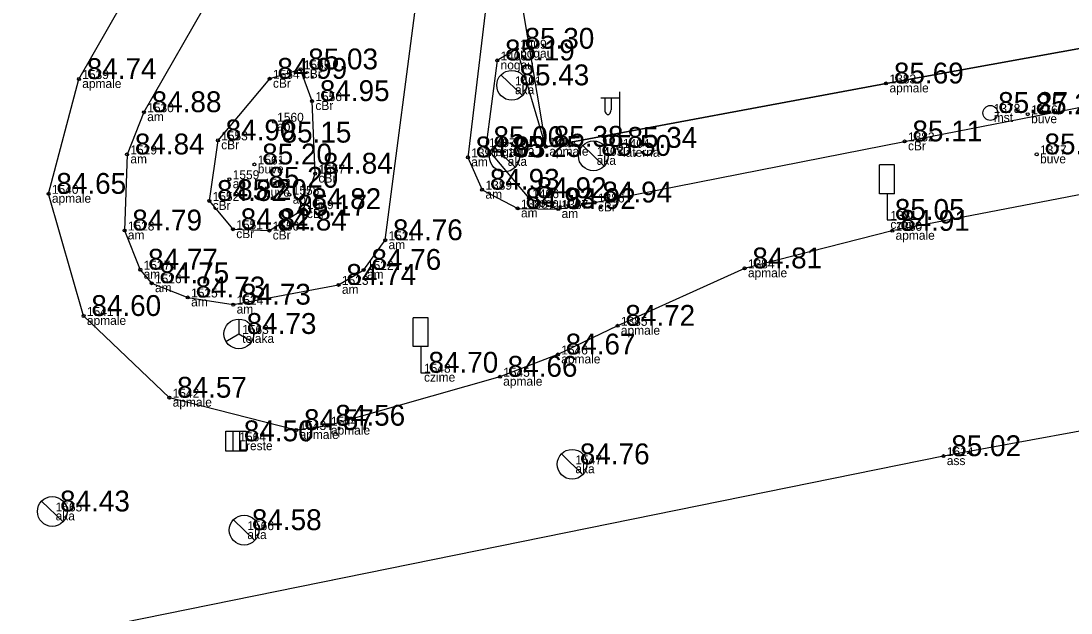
# Model space of a CAD drawing. Extents: x 614911 to 615803, y 262110 to 264311.
# Drawn here: x 615488.94 to 615524.18, y 263484.71 to 263504.59 of the extents above; entities that cross this region are included whole.
import ezdxf

# ---------------------------------------------------------------- set-up
doc = ezdxf.new("R2010")
doc.units = 0
for name, color, linetype in [('Level 12', 7, 'Continuous'), ('Level 14', 7, 'Continuous'), ('Level 16', 7, 'Continuous'), ('Level 31', 7, 'Continuous'), ('Level 37', 7, 'Continuous'), ('Level 44', 7, 'Continuous'), ('Level 48', 7, 'Continuous'), ('Level 49', 7, 'Continuous'), ('Level 53', 7, 'Continuous'), ('Level 54', 7, 'Continuous'), ('Level 57', 7, 'Continuous'), ('Level 58', 7, 'Continuous')]:
    doc.layers.add(name, color=color, linetype=linetype)

msp = doc.modelspace()

# ---------------------------------------------------------------- linework, layer by layer
at = {"layer": 'Level 12'}
for p, q in [((615505.049, 263502.778), (615505.767, 263502.082)), ((615504.806, 263500.372), (615505.524, 263499.676)), ((615507.79, 263500.408), (615508.508, 263499.712)), ((615507.075, 263490.051), (615507.793, 263489.355)), ((615489.635, 263488.468), (615490.353, 263487.772)), ((615496.07, 263487.841), (615496.788, 263487.145))]:
    msp.add_line(p, q, dxfattribs=at)
for centre in [(615505.408, 263502.43), (615505.165, 263500.024), (615508.149, 263500.06), (615507.434, 263489.703), (615489.994, 263488.12), (615496.429, 263487.493)]:
    msp.add_circle(centre, 0.5, dxfattribs=at)
at = {"layer": 'Level 14'}
msp.add_circle((615521.471, 263501.502), 0.25, dxfattribs=at)
at = {"layer": 'Level 16'}
for p, q in [((615518.249, 263499.758), (615517.749, 263499.758)), ((615517.749, 263498.789), (615517.749, 263499.758)), ((615518.249, 263498.789), (615518.249, 263499.758)), ((615518.249, 263498.789), (615517.749, 263498.789)), ((615518.003, 263498.789), (615518.003, 263497.911)), ((615518.003, 263497.911), (615518.318, 263497.911)), ((615502.601, 263494.626), (615502.101, 263494.626)), ((615502.101, 263493.657), (615502.101, 263494.626)), ((615502.601, 263493.657), (615502.601, 263494.626)), ((615502.601, 263493.657), (615502.101, 263493.657)), ((615502.355, 263493.657), (615502.355, 263492.779)), ((615502.355, 263492.779), (615502.67, 263492.779))]:
    msp.add_line(p, q, dxfattribs=at)
at = {"layer": 'Level 31'}
for points in [[(615548.624, 263508.251), (615541.561, 263506.871), (615528.544, 263504.401), (615517.973, 263502.492), (615506.558, 263500.366), (615505.578, 263503.658)], [(615505.578, 263503.658), (615504.924, 263503.264), (615504.536, 263500.353), (615505.989, 263498.641), (615506.971, 263498.275)]]:
    msp.add_lwpolyline(points, dxfattribs=at)
at = {"layer": 'Level 37'}
for points in [[(615505.331, 263507.653), (615504.924, 263507.18), (615504.735, 263506.666), (615503.939, 263500.01), (615504.416, 263498.924), (615505.609, 263498.295), (615506.971, 263498.275), (615508.19, 263498.495), (615518.594, 263500.546), (615529.033, 263502.579), (615542.401, 263505.157), (615548.567, 263506.422), (615549.698, 263507.269), (615549.895, 263508.502), (615549.059, 263513.135)], [(615526.135, 263499.075), (615518.177, 263497.544), (615513.224, 263496.283), (615508.96, 263494.354), (615506.959, 263493.391), (615505.012, 263492.643), (615499.231, 263491), (615498.18, 263490.854), (615493.921, 263491.94), (615491.044, 263494.684), (615489.869, 263498.786), (615490.887, 263502.64), (615493.38, 263507.002), (615495.67, 263509.069), (615498.588, 263509.866), (615502.507, 263509.325), (615505.069, 263508.195), (615505.331, 263507.653), (615506.558, 263500.366), (615517.973, 263502.492), (615528.544, 263504.401)], [(615584.763, 263503.342), (615557.996, 263496.956), (615519.897, 263489.977), (615478.899, 263481.654)]]:
    msp.add_lwpolyline(points, dxfattribs=at)
for points in [[(615498.678, 263507.445), (615496.07, 263506.474), (615495.398, 263505.615), (615493.067, 263501.527), (615492.502, 263500.109), (615492.417, 263497.555), (615492.947, 263496.239), (615493.327, 263495.784), (615494.541, 263495.306), (615496.067, 263495.065), (615499.6, 263495.729), (615500.442, 263496.233), (615501.164, 263497.228), (615502.288, 263505.909), (615502.129, 263506.525), (615501.758, 263507.012)], [(615495.262, 263498.547), (615496.055, 263497.597), (615497.277, 263497.553), (615498.427, 263498.272), (615498.814, 263499.463), (615498.71, 263501.9), (615498.321, 263502.965), (615497.286, 263502.649), (615495.549, 263500.581)]]:
    msp.add_lwpolyline(points, close=True, dxfattribs=at)
at = {"layer": 'Level 44'}
for p, q in [((615509.032, 263500.33), (615509.032, 263502.213)), ((615509.032, 263501.993), (615508.397, 263501.993)), ((615508.532, 263501.993), (615508.532, 263501.601)), ((615508.742, 263501.993), (615508.742, 263501.601))]:
    msp.add_line(p, q, dxfattribs=at)
msp.add_circle((615509.032, 263500.33), 0.09, dxfattribs=at)
msp.add_ellipse((615508.637, 263501.601), major_axis=(0, 0.151), ratio=0.695971, start_param=1.570796, end_param=4.712389, dxfattribs=at)
at = {"layer": 'Level 48'}
for p, q in [((615496.046, 263490.814), (615496.046, 263490.139)), ((615496.271, 263490.814), (615496.271, 263490.139))]:
    msp.add_line(p, q, dxfattribs=at)
msp.add_lwpolyline([(615495.821, 263490.814), (615496.496, 263490.814), (615496.496, 263490.139), (615495.821, 263490.139)], close=True, dxfattribs=at)
at = {"layer": 'Level 49'}
for p, q in [((615496.254, 263494.581), (615496.254, 263494.081)), ((615495.821, 263493.831), (615496.254, 263494.081)), ((615496.254, 263494.081), (615496.687, 263493.831))]:
    msp.add_line(p, q, dxfattribs=at)
msp.add_circle((615496.254, 263494.081), 0.5, dxfattribs=at)
at = {"layer": 'Level 57'}
for centre in [(615505.578, 263503.658), (615504.924, 263503.264), (615498.321, 263502.965), (615490.887, 263502.64), (615497.286, 263502.649), (615517.973, 263502.492), (615498.71, 263501.9), (615493.067, 263501.527), (615522.726, 263501.458), (615497.427, 263501.206), (615495.549, 263500.581), (615506.558, 263500.366), (615518.594, 263500.546), (615492.502, 263500.109), (615504.536, 263500.353), (615523.025, 263500.111), (615496.776, 263499.772), (615503.939, 263500.01), (615498.814, 263499.463), (615495.936, 263499.277), (615496.986, 263498.991), (615489.869, 263498.786), (615497.949, 263498.753), (615504.416, 263498.924), (615505.989, 263498.641), (615495.262, 263498.547), (615498.427, 263498.272), (615505.609, 263498.295), (615506.971, 263498.275), (615508.19, 263498.495), (615492.417, 263497.555), (615496.055, 263497.597), (615497.277, 263497.553), (615501.164, 263497.228), (615518.177, 263497.544), (615492.947, 263496.239), (615500.442, 263496.233), (615513.224, 263496.283), (615493.327, 263495.784), (615499.6, 263495.729), (615494.541, 263495.306), (615496.067, 263495.065), (615491.044, 263494.684), (615508.96, 263494.354), (615506.959, 263493.391), (615505.012, 263492.643), (615493.921, 263491.94), (615498.18, 263490.854), (615499.231, 263491), (615519.897, 263489.977)]:
    msp.add_circle(centre, 0.05, dxfattribs=at)
at = {"layer": 'Level 58'}
for centre in [(615505.578, 263503.658), (615504.924, 263503.264), (615498.321, 263502.965), (615490.887, 263502.64), (615497.286, 263502.649), (615517.973, 263502.492), (615498.71, 263501.9), (615493.067, 263501.527), (615522.726, 263501.458), (615497.427, 263501.206), (615495.549, 263500.581), (615506.558, 263500.366), (615518.594, 263500.546), (615492.502, 263500.109), (615504.536, 263500.353), (615523.025, 263500.111), (615496.776, 263499.772), (615503.939, 263500.01), (615498.814, 263499.463), (615495.936, 263499.277), (615496.986, 263498.991), (615489.869, 263498.786), (615497.949, 263498.753), (615504.416, 263498.924), (615505.989, 263498.641), (615495.262, 263498.547), (615498.427, 263498.272), (615505.609, 263498.295), (615506.971, 263498.275), (615508.19, 263498.495), (615492.417, 263497.555), (615496.055, 263497.597), (615497.277, 263497.553), (615501.164, 263497.228), (615518.177, 263497.544), (615492.947, 263496.239), (615500.442, 263496.233), (615513.224, 263496.283), (615493.327, 263495.784), (615499.6, 263495.729), (615494.541, 263495.306), (615496.067, 263495.065), (615491.044, 263494.684), (615508.96, 263494.354), (615506.959, 263493.391), (615505.012, 263492.643), (615493.921, 263491.94), (615498.18, 263490.854), (615499.231, 263491), (615519.897, 263489.977)]:
    msp.add_circle(centre, 0.05, dxfattribs=at)

# ---------------------------------------------------------------- texts
at = {"layer": 'Level 48'}
msp.add_text(' 84.50', height=0.7, dxfattribs=at).set_placement((615496.159, 263490.476))
at = {"layer": 'Level 49'}
msp.add_text(' 84.73', height=0.7, dxfattribs=at).set_placement((615496.254, 263494.081))
at = {"layer": 'Level 53'}
for s, p in [(' nogau', (615505.578, 263503.358)), (' cBr', (615498.321, 263502.665)), (' nogau', (615504.924, 263502.964)), (' apmale', (615490.887, 263502.34)), (' cBr', (615497.286, 263502.349)), (' aka', (615505.408, 263502.13)), (' apmale', (615517.973, 263502.192)), (' cBr', (615498.71, 263501.6)), (' mst', (615521.471, 263501.202)), (' buve', (615522.726, 263501.158)), (' am', (615493.067, 263501.227)), (' ap', (615497.427, 263500.906)), (' cBr', (615495.549, 263500.281)), (' cBr', (615518.594, 263500.246)), (' nogau', (615504.536, 263500.053)), (' apmale', (615506.558, 263500.066)), (' aka', (615508.149, 263499.76)), (' laterna', (615509.032, 263500.03)), (' buve', (615523.025, 263499.811)), (' am', (615492.502, 263499.809)), (' buve', (615496.776, 263499.472)), (' am', (615503.939, 263499.71)), (' aka', (615505.165, 263499.724)), (' cBr', (615498.814, 263499.163)), (' ap', (615495.936, 263498.977)), (' buve', (615496.986, 263498.691)), (' apmale', (615489.869, 263498.486)), (' ap', (615497.949, 263498.453)), (' am', (615504.416, 263498.624)), (' cBr', (615495.262, 263498.247)), (' nogau', (615505.989, 263498.341)), (' cBr', (615508.19, 263498.195)), (' cBr', (615498.427, 263497.972)), (' am', (615505.609, 263497.995)), (' am', (615506.971, 263497.975)), (' cBr', (615496.055, 263497.297)), (' czime', (615518.003, 263497.611)), (' am', (615492.417, 263497.255)), (' cBr', (615497.277, 263497.253)), (' apmale', (615518.177, 263497.244)), (' am', (615501.164, 263496.928)), (' apmale', (615513.224, 263495.983)), (' am', (615492.947, 263495.939)), (' am', (615500.442, 263495.933)), (' am', (615493.327, 263495.484)), (' am', (615499.6, 263495.429)), (' am', (615494.541, 263495.006)), (' am', (615496.067, 263494.765)), (' apmale', (615491.044, 263494.384)), (' telaka', (615496.254, 263493.781)), (' apmale', (615508.96, 263494.054)), (' apmale', (615506.959, 263493.091)), (' czime', (615502.355, 263492.479)), (' apmale', (615505.012, 263492.343)), (' apmale', (615493.921, 263491.64)), (' apmale', (615499.231, 263490.7)), (' apmale', (615498.18, 263490.554)), (' Lreste', (615496.159, 263490.176)), (' ass', (615519.897, 263489.677)), (' aka', (615507.434, 263489.403)), (' aka', (615489.994, 263487.82)), (' aka', (615496.429, 263487.193))]:
    msp.add_text(s, height=0.3, dxfattribs=at).set_placement(p)
at = {"layer": 'Level 54'}
for s, p in [(' 1409', (615505.578, 263503.658)), (' 1555', (615498.321, 263502.965)), (' 1408', (615504.924, 263503.264)), (' 1539', (615490.887, 263502.64)), (' 1554', (615497.286, 263502.649)), (' 1401', (615505.408, 263502.43)), (' 1383', (615517.973, 263502.492)), (' 1556', (615498.71, 263501.9)), (' 1530', (615493.067, 263501.527)), (' 1560', (615497.427, 263501.206)), (' 1378', (615521.471, 263501.502)), (' 1376', (615522.726, 263501.458)), (' 1553', (615495.549, 263500.581)), (' 1382', (615518.594, 263500.546)), (' 1529', (615492.502, 263500.109)), (' 1407', (615504.536, 263500.353)), (' 1405', (615506.558, 263500.366)), (' 1404', (615509.032, 263500.33)), (' 1377', (615523.025, 263500.111)), (' 1561', (615496.776, 263499.772)), (' 1390', (615503.939, 263500.01)), (' 1402', (615505.165, 263500.024)), (' 1403', (615508.149, 263500.06)), (' 1557', (615498.814, 263499.463)), (' 1559', (615495.936, 263499.277)), (' 1540', (615489.869, 263498.786)), (' 1562', (615496.986, 263498.991)), (' 1558', (615497.949, 263498.753)), (' 1389', (615504.416, 263498.924)), (' 1552', (615495.262, 263498.547)), (' 1406', (615505.989, 263498.641)), (' 1386', (615508.19, 263498.495)), (' 1549', (615498.427, 263498.272)), (' 1388', (615505.609, 263498.295)), (' 1387', (615506.971, 263498.275)), (' 1381', (615518.003, 263497.911)), (' 1528', (615492.417, 263497.555)), (' 1551', (615496.055, 263497.597)), (' 1550', (615497.277, 263497.553)), (' 1380', (615518.177, 263497.544)), (' 1521', (615501.164, 263497.228)), (' 1527', (615492.947, 263496.239)), (' 1522', (615500.442, 263496.233)), (' 1384', (615513.224, 263496.283)), (' 1526', (615493.327, 263495.784)), (' 1523', (615499.6, 263495.729)), (' 1525', (615494.541, 263495.306)), (' 1524', (615496.067, 263495.065)), (' 1541', (615491.044, 263494.684)), (' 1385', (615508.96, 263494.354)), (' 1563', (615496.254, 263494.081)), (' 1546', (615506.959, 263493.391)), (' 1548', (615502.355, 263492.779)), (' 1545', (615505.012, 263492.643)), (' 1542', (615493.921, 263491.94)), (' 1544', (615499.231, 263491)), (' 1543', (615498.18, 263490.854)), (' 1564', (615496.159, 263490.476)), (' 1614', (615519.897, 263489.977)), (' 1547', (615507.434, 263489.703)), (' 1565', (615489.994, 263488.12)), (' 1566', (615496.429, 263487.493))]:
    msp.add_text(s, height=0.3, dxfattribs=at).set_placement(p)
at = {"layer": 'Level 58'}
for s, p in [(' 85.30', (615505.578, 263503.658)), (' 85.19', (615504.924, 263503.264)), (' 85.03', (615498.321, 263502.965)), (' 84.74', (615490.887, 263502.64)), (' 84.99', (615497.286, 263502.649)), (' 85.43', (615505.408, 263502.43)), (' 85.69', (615517.973, 263502.492)), (' 84.95', (615498.71, 263501.9)), (' 84.88', (615493.067, 263501.527)), (' 85.27', (615521.471, 263501.502)), (' 85.22', (615522.726, 263501.458)), (' 84.90', (615495.549, 263500.581)), (' 85.15', (615497.427, 263500.506)), (' 85.11', (615518.594, 263500.546)), (' 84.84', (615492.502, 263500.109)), (' 85.00', (615504.536, 263500.353)), (' 85.38', (615506.558, 263500.366)), (' 85.50', (615508.149, 263500.06)), (' 85.34', (615509.032, 263500.33)), (' 85.18', (615523.025, 263500.111)), (' 85.20', (615496.776, 263499.772)), (' 84.93', (615503.939, 263500.01)), (' 85.25', (615505.165, 263500.024)), (' 84.84', (615498.814, 263499.463)), (' 84.65', (615489.869, 263498.786)), (' 85.20', (615496.986, 263498.991)), (' 84.93', (615504.416, 263498.924)), (' 84.82', (615495.262, 263498.547)), (' 85.20', (615495.936, 263498.577)), (' 84.93', (615505.609, 263498.295)), (' 84.92', (615505.989, 263498.641)), (' 84.94', (615508.19, 263498.495)), (' 85.17', (615497.949, 263498.053)), (' 84.82', (615498.427, 263498.272)), (' 84.92', (615506.971, 263498.275)), (' 84.82', (615496.055, 263497.597)), (' 85.05', (615518.003, 263497.911)), (' 84.79', (615492.417, 263497.555)), (' 84.84', (615497.277, 263497.553)), (' 84.91', (615518.177, 263497.544)), (' 84.76', (615501.164, 263497.228)), (' 84.77', (615492.947, 263496.239)), (' 84.76', (615500.442, 263496.233)), (' 84.81', (615513.224, 263496.283)), (' 84.75', (615493.327, 263495.784)), (' 84.74', (615499.6, 263495.729)), (' 84.73', (615494.541, 263495.306)), (' 84.73', (615496.067, 263495.065)), (' 84.60', (615491.044, 263494.684)), (' 84.72', (615508.96, 263494.354)), (' 84.67', (615506.959, 263493.391)), (' 84.70', (615502.355, 263492.779)), (' 84.66', (615505.012, 263492.643)), (' 84.57', (615493.921, 263491.94)), (' 84.56', (615499.231, 263491)), (' 84.57', (615498.18, 263490.854)), (' 85.02', (615519.897, 263489.977)), (' 84.76', (615507.434, 263489.703)), (' 84.43', (615489.994, 263488.12)), (' 84.58', (615496.429, 263487.493))]:
    msp.add_text(s, height=0.7, dxfattribs=at).set_placement(p)

doc.saveas('drawing.dxf')
